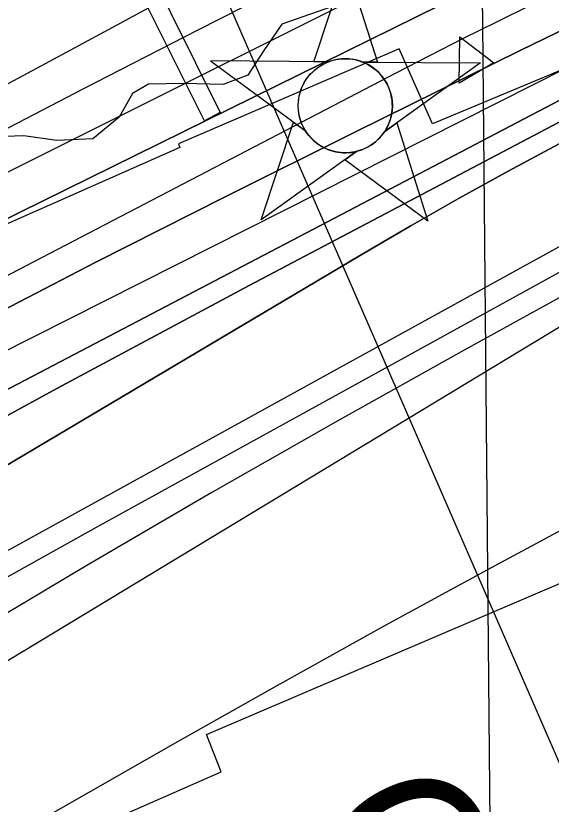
# Model space of a CAD drawing. Extents: x 3598634 to 3636690, y 517270 to 542944.
# Drawn here: x 3612981 to 3613328, y 535949 to 536461 of the extents above; entities that cross this region are included whole.
import ezdxf

# ---------------------------------------------------------------- set-up
doc = ezdxf.new("R2010")
doc.units = 0
for name, color, linetype in [('V-CHAN-DOCK', 7, 'Continuous'), ('V-CHAN-NAID', 7, 'Continuous'), ('V-GRID-MAJR', 7, 'Continuous'), ('V-RIVR-EDGE', 7, 'Continuous'), ('V-RIVR-RANG', 7, 'Continuous'), ('V-RRAP-RVMT', 7, 'Continuous'), ('V-TOPO-DPTH', 7, 'Continuous'), ('V-TOPO-MAJR', 7, 'Continuous'), ('V-TOPO-MINR', 7, 'Continuous'), ('V-TOPO-WATR', 7, 'Continuous')]:
    doc.layers.add(name, color=color, linetype=linetype)

msp = doc.modelspace()

# ---------------------------------------------------------------- linework, layer by layer
at = {"layer": 'V-CHAN-DOCK'}
for points in [[(3613065.289, 536496.059), (3613113.597, 536398.632), (3613103.382, 536393.117), (3613055.076, 536489.86), (3613065.289, 536496.059)], [(3613268.549, 536417.59), (3613269.079, 536447.647), (3613291.024, 536430.681), (3613268.549, 536417.59)]]:
    msp.add_lwpolyline(points, dxfattribs=at)
at = {"layer": 'V-CHAN-NAID'}
for points in [[(3613183.824, 536431.465), (3613174.237, 536431.533), (3613195.363, 536495.017), (3613215.5870000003, 536431.24), (3613206, 536431.308), (3613204.423, 536431.886), (3613202.328, 536432.506), (3613200.288, 536432.957), (3613198.252, 536433.265), (3613197.085, 536433.379), (3613195.551, 536433.46), (3613193.829, 536433.458), (3613192.4590000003, 536433.388), (3613190.5530000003, 536433.187), (3613189.187, 536432.968), (3613187.403, 536432.584), (3613185.873, 536432.164), (3613184.841, 536431.833)], [(3613183.824, 536431.465), (3613107.333, 536432.007), (3613168.898, 536386.608), (3613167.785, 536388.517), (3613166.975, 536390.145), (3613166.15, 536392.113), (3613165.454, 536394.167), (3613165.089, 536395.49), (3613164.728, 536397.116), (3613164.484, 536398.561), (3613164.296, 536400.159), (3613164.187, 536401.895), (3613164.1750000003, 536403.476), (3613164.282, 536405.55), (3613164.465, 536407.1680000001), (3613164.857, 536409.371), (3613165.338, 536411.294), (3613165.941, 536413.181), (3613166.596, 536414.86), (3613167.323, 536416.448), (3613168.137, 536417.983), (3613169.198, 536419.72), (3613170.2290000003, 536421.1900000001), (3613171.2290000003, 536422.459), (3613172.231, 536423.605), (3613173.54, 536424.942), (3613174.591, 536425.907), (3613176.308, 536427.304), (3613177.52, 536428.174), (3613179.207, 536429.2440000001), (3613180.938, 536430.189), (3613182.384, 536430.873)], [(3613206, 536431.308), (3613282.492, 536430.765), (3613220.289, 536386.243), (3613221.2, 536387.732), (3613222.1780000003, 536389.579), (3613222.893, 536391.164), (3613223.632, 536393.1190000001), (3613224.177, 536394.904), (3613224.575, 536396.5430000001), (3613224.936, 536398.553), (3613225.122, 536400.126), (3613225.2460000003, 536402.332), (3613225.216, 536404.394), (3613225.028, 536406.6140000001), (3613224.762, 536408.372), (3613224.271, 536410.604), (3613223.631, 536412.7440000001), (3613222.881, 536414.726), (3613222.233, 536416.169), (3613221.2260000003, 536418.085), (3613220.164, 536419.807), (3613218.95, 536421.509), (3613217.6890000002, 536423.0480000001), (3613216.417, 536424.414), (3613214.785, 536425.946), (3613213.042, 536427.358), (3613211.359, 536428.535), (3613209.472, 536429.667), (3613208, 536430.428)], [(3613202.258, 536373.337), (3613140.055, 536328.8150000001), (3613161.181, 536392.2980000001), (3613168.898, 536386.608), (3613169.5330000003, 536385.644), (3613170.916, 536383.785), (3613172.129, 536382.3690000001), (3613173.595, 536380.866), (3613174.984, 536379.615), (3613176.438, 536378.459), (3613177.841, 536377.4720000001), (3613179.519, 536376.436), (3613181.233, 536375.525), (3613183.024, 536374.714), (3613184.47, 536374.158), (3613186.098, 536373.629), (3613188.324, 536373.0650000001), (3613189.856, 536372.778), (3613191.881, 536372.5210000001), (3613193.418, 536372.417), (3613195.279, 536372.395), (3613196.968, 536372.473), (3613198.6780000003, 536372.649), (3613200.58, 536372.96)], [(3613220.289, 536386.243), (3613228.085, 536391.824), (3613248.309, 536328.047), (3613194.461, 536367.757), (3613202.258, 536373.337), (3613203.924, 536373.813), (3613205.536, 536374.373), (3613207.694, 536375.287), (3613209.429, 536376.171), (3613211.295, 536377.285), (3613213.034, 536378.497), (3613214.586, 536379.742), (3613215.873, 536380.91), (3613217.257, 536382.33), (3613218.461, 536383.732), (3613219.58, 536385.204)]]:
    msp.add_lwpolyline(points, close=True, dxfattribs=at)
msp.add_circle((3613194.71014429, 536402.9310913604), 30.540600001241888, dxfattribs=at)
at = {"layer": 'V-GRID-MAJR'}
msp.add_spline([(3613409.2970000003, 522775.228), (3613353.788, 528832.875), (3613298.25, 534893.607), (3613242.713, 540954.353), (3613242.685, 540957.422)], degree=3, dxfattribs=at)
at = {"layer": 'V-RIVR-EDGE'}
msp.add_lwpolyline([(3613222.2317624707, 536480.222665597), (3613153.546147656, 536455.8834229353), (3613141.8619821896, 536438.7559568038), (3613131.4062935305, 536422.8509071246), (3613115.460336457, 536416.7630662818), (3613089.72747232, 536417.4394233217), (3613067.055194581, 536416.8827582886), (3613056.6237473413, 536410.7812816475), (3613048.0077437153, 536395.4844100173), (3613030.816643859, 536381.4341962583), (3613007.530127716, 536380.2663229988), (3612986.092387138, 536383.3829676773), (3612967.7091726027, 536382.8156970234)], dxfattribs=at)
at = {"layer": 'V-RIVR-RANG'}
msp.add_line((3612941.8882, 536876.2374000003), (3613372.6875, 535885.8779000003), dxfattribs=at)
at = {"layer": 'V-RRAP-RVMT'}
for p, q in [((3613390.0920000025, 536449.3260000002), (3613251.3820000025, 536391.0810000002)), ((3613229.7300000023, 536439.773), (3613086.374000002, 536378.275)), ((3613251.3820000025, 536391.0810000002), (3613229.7300000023, 536439.773)), ((3613087.419000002, 536375.777), (3612820.3790000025, 536257.8310000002)), ((3613086.374000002, 536378.2750000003), (3613087.419000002, 536375.777)), ((3613104.5900000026, 535994.5010000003), (3613375.0950000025, 536110.325)), ((3613114.0930000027, 535970.3340000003), (3613104.5900000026, 535994.5010000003)), ((3612982.572000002, 535912.4830000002), (3613114.0930000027, 535970.3340000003))]:
    msp.add_line(p, q, dxfattribs=at)
at = {"layer": 'V-TOPO-DPTH'}
for points in [[(3614421.751304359, 537101.1651637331), (3614400.572095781, 537092.5947192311), (3614379.6896864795, 537083.2275725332), (3613781.915473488, 536794.760598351), (3613704.837772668, 536757.2863418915), (3613627.9086109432, 536719.5118086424), (3613551.2022578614, 536681.286860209), (3613474.6444438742, 536642.7616349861), (3613389.0330178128, 536599.3654604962), (3613355.393928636, 536582.3099457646), (3613321.7569709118, 536565.2502293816), (3613288.1232103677, 536548.184210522), (3613254.491581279, 536531.1139900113), (3613172.888846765, 536489.6857248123), (3613098.5352618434, 536451.7474880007), (3613024.285423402, 536413.6082822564), (3612950.1912046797, 536375.1676231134), (3612876.200732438, 536336.5259950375), (3612348.28109577, 536059.4523645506)], [(3614409.371169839, 536993.0576421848), (3614193.8134606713, 536904.8828262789), (3614064.2444123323, 536850.4188979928), (3613935.412036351, 536794.3071216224), (3613807.6846689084, 536735.7235731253), (3613680.6939738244, 536675.4921765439), (3613363.3746811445, 536521.2257722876), (3613355.451484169, 536517.3653060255), (3613347.532803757, 536513.4956177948), (3613339.620898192, 536509.6120966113), (3613331.713509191, 536505.7193534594), (3612558.528346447, 536124.246882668), (3612518.621488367, 536104.4307412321)], [(3612518.621488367, 536104.4307412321), (3612558.528346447, 536124.246882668), (3613331.713509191, 536505.7193534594), (3613339.620898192, 536509.6120966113), (3613347.532803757, 536513.4956177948), (3613355.451484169, 536517.3653060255), (3613363.3746811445, 536521.2257722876), (3613680.6939738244, 536675.4921765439), (3613807.6846689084, 536735.7235731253), (3613935.412036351, 536794.3071216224), (3614064.2444123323, 536850.4188979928), (3614193.8134606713, 536904.8828262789), (3614409.371169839, 536993.0576421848)], [(3614435.5183433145, 536902.1257238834), (3613737.721486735, 536630.2096181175), (3613675.5428539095, 536605.3147953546), (3613613.687762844, 536579.6598517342), (3613552.3179844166, 536552.8647268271), (3613491.2717477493, 536525.3094810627), (3613431.3407393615, 536497.5872287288), (3613400.5579725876, 536483.2072305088), (3613369.848685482, 536468.6734711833), (3613339.249617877, 536453.9090701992), (3613308.7240299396, 536438.9909081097), (3613200.964397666, 536385.8245418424), (3613116.804635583, 536343.8356967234), (3613032.8988603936, 536301.350723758), (3612949.374065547, 536258.1215590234), (3612866.103257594, 536214.3962664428), (3612390.3860399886, 535961.8944864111)], [(3612390.3860399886, 535961.8944864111), (3612866.103257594, 536214.3962664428), (3612949.374065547, 536258.1215590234), (3613032.8988603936, 536301.350723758), (3613116.804635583, 536343.8356967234), (3613200.964397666, 536385.8245418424), (3613308.7240299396, 536438.9909081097), (3613339.249617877, 536453.9090701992), (3613369.848685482, 536468.6734711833), (3613400.5579725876, 536483.2072305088), (3613431.3407393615, 536497.5872287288), (3613491.2717477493, 536525.3094810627), (3613552.3179844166, 536552.8647268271), (3613613.687762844, 536579.6598517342), (3613675.5428539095, 536605.3147953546), (3613737.721486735, 536630.2096181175), (3614435.5183433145, 536902.1257238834)], [(3612433.9298448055, 535934.9604887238), (3613361.1031640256, 536420.8065380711), (3613374.0963076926, 536427.433511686), (3613387.1818776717, 536433.8671428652), (3613400.4060871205, 536440.0107603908), (3613413.7227228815, 536445.9610354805), (3613858.7083165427, 536638.9374030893), (3613963.7153457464, 536683.5863695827), (3614069.1312106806, 536727.2274555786), (3614175.1603292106, 536769.3567208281), (3614281.5982834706, 536810.4781055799), (3614475.102194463, 536883.6508813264)], [(3614475.102194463, 536883.6508813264), (3614281.5982834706, 536810.4781055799), (3614175.1603292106, 536769.3567208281), (3614069.1312106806, 536727.2274555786), (3613963.7153457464, 536683.5863695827), (3613858.7083165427, 536638.9374030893), (3613413.7227228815, 536445.9610354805), (3613400.4060871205, 536440.0107603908), (3613387.1818776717, 536433.8671428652), (3613374.0963076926, 536427.433511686), (3613361.1031640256, 536420.8065380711), (3612433.9298448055, 535934.9604887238)], [(3612442.8209573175, 535897.5147096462), (3612636.8278817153, 536010.8840694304), (3612759.6554305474, 536081.5889380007), (3612883.0812656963, 536151.2169084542), (3613007.404530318, 536219.229531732), (3613132.3260812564, 536286.1652568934), (3613377.478312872, 536415.4729403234), (3613385.0081892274, 536419.2937331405), (3613392.6126240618, 536422.953108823), (3613400.328896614, 536426.3703588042), (3613408.1197276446, 536429.6261916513), (3614210.8801271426, 536750.2943470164), (3614248.4332290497, 536765.1629755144), (3614286.0455144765, 536779.8789723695), (3614323.7465751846, 536794.3660217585), (3614361.5068194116, 536808.7004395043), (3614403.150990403, 536824.3645865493), (3614420.156648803, 536830.6886073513)], [(3614420.156648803, 536830.6886073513), (3614403.150990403, 536824.3645865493), (3614361.5068194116, 536808.7004395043), (3614323.7465751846, 536794.3660217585), (3614286.0455144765, 536779.8789723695), (3614248.4332290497, 536765.1629755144), (3614210.8801271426, 536750.2943470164), (3613408.1197276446, 536429.6261916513), (3613400.328896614, 536426.3703588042), (3613392.6126240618, 536422.953108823), (3613385.0081892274, 536419.2937331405), (3613377.478312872, 536415.4729403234), (3613132.3260812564, 536286.1652568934), (3613007.404530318, 536219.229531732), (3612883.0812656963, 536151.2169084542), (3612759.6554305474, 536081.5889380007), (3612636.8278817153, 536010.8840694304), (3612442.8209573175, 535897.5147096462)], [(3612478.8942459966, 535874.5226818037), (3613205.081820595, 536306.0786270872), (3613236.766715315, 536324.5967327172), (3613268.6264464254, 536342.8036491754), (3613300.748432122, 536360.5437818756), (3613333.045254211, 536377.9727254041), (3613393.82148237, 536410.2002240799), (3613395.8770863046, 536411.2479993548), (3613397.953578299, 536412.2506679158), (3613402.1901145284, 536414.0755781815), (3613518.2960958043, 536460.4217752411), (3613578.565779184, 536484.2642413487), (3613638.9318228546, 536507.8578998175), (3613699.442406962, 536531.078346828), (3613760.0493513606, 536554.0499861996), (3614103.380893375, 536682.9708087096), (3614172.0751691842, 536708.4791620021), (3614240.8909833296, 536733.6514495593), (3614309.889104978, 536758.3196385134), (3614379.008764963, 536782.6517617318), (3614463.6192906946, 536812.0897155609)], [(3614463.6192906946, 536812.0897155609), (3614379.008764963, 536782.6517617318), (3614309.889104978, 536758.3196385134), (3614240.8909833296, 536733.6514495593), (3614172.0751691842, 536708.4791620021), (3614103.380893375, 536682.9708087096), (3613760.0493513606, 536554.0499861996), (3613699.442406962, 536531.078346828), (3613638.9318228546, 536507.8578998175), (3613578.565779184, 536484.2642413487), (3613518.2960958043, 536460.4217752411), (3613402.1901145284, 536414.0755781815), (3613397.953578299, 536412.2506679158), (3613395.8770863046, 536411.2479993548), (3613393.82148237, 536410.2002240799), (3613333.045254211, 536377.9727254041), (3613300.748432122, 536360.5437818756), (3613268.6264464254, 536342.8036491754), (3613236.766715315, 536324.5967327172), (3613205.081820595, 536306.0786270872), (3612478.8942459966, 535874.5226818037)]]:
    msp.add_lwpolyline(points, dxfattribs=at)
at = {"layer": 'V-TOPO-MAJR'}
msp.add_lwpolyline([(3614502.9449946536, 536793.8759842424), (3614287.5613690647, 536718.0412121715), (3614167.6849771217, 536674.342209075), (3614048.49583389, 536628.8987119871), (3613930.3375637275, 536580.8384739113), (3613812.8665422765, 536531.0337418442), (3613466.7070634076, 536379.7465446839), (3613445.266463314, 536370.022980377), (3613424.0163840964, 536359.912755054), (3613403.052086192, 536349.2225382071), (3613382.2783091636, 536338.1456603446), (3612621.727870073, 535919.0860532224), (3612588.6852943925, 535900.6485025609), (3612555.777228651, 535881.9768126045), (3612523.0709278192, 535862.9539137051)], dxfattribs=at)
at = {"layer": 'V-TOPO-MINR'}
for points in [[(3614421.751304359, 537101.1651637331), (3614400.572095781, 537092.5947192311), (3614379.6896864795, 537083.2275725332), (3613781.915473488, 536794.760598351), (3613704.837772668, 536757.2863418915), (3613627.9086109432, 536719.5118086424), (3613551.2022578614, 536681.286860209), (3613474.6444438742, 536642.7616349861), (3613389.0330178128, 536599.3654604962), (3613355.393928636, 536582.3099457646), (3613321.7569709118, 536565.2502293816), (3613288.1232103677, 536548.184210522), (3613254.491581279, 536531.1139900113), (3613172.888846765, 536489.6857248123), (3613098.5352618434, 536451.7474880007), (3613024.285423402, 536413.6082822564), (3612950.1912046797, 536375.1676231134), (3612876.200732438, 536336.5259950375), (3612348.28109577, 536059.4523645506)], [(3614415.613125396, 537068.6475226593), (3614258.262157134, 536994.2530616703), (3614172.0968182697, 536953.2043009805), (3614086.094694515, 536911.8189028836), (3614000.337393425, 536869.9285486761), (3613914.7433074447, 536827.7015570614), (3613376.302948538, 536560.0962423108), (3613355.4739517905, 536549.7345698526), (3613334.6500923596, 536539.3625927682), (3613313.8339389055, 536528.9751587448), (3613293.0229227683, 536518.5774200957), (3612947.0227840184, 536345.5459959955), (3612840.669803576, 536292.0567319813), (3612734.480959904, 536238.2453892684), (3612628.538321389, 536183.9509285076), (3612522.7598196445, 536129.3343890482)], [(3613854.4007127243, 536989.5735113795), (3613849.663028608, 536982.9179899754), (3613837.591430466, 536969.6739965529), (3613824.40021045, 536957.3333166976), (3613781.9153559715, 536922.1592966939), (3613746.147362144, 536893.5654491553), (3613709.7596506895, 536865.8137112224), (3613672.442362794, 536839.3251376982), (3613634.505357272, 536813.6786737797), (3613377.7101099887, 536646.419567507), (3613341.1027495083, 536623.0852530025), (3613304.200754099, 536600.2374280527), (3613266.856806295, 536578.1193374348), (3613229.218223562, 536556.4877363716), (3613201.786898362, 536541.0791392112), (3613150.130005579, 536512.2567727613), (3613098.3644896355, 536483.6321774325), (3613046.4360389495, 536455.3042387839), (3612994.398965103, 536427.1740712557), (3612323.926611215, 536067.2054422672)], [(3614448.875957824, 536975.1090250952), (3613824.300108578, 536697.8198036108), (3613758.031249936, 536668.3855361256), (3613691.7689647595, 536638.9364845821), (3613625.5165397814, 536609.4652569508), (3613559.2706882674, 536579.9792452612), (3613460.7310958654, 536536.0995388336), (3613443.778101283, 536528.5024228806), (3613426.84927963, 536520.8521504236), (3613409.956717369, 536513.1221432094), (3613393.0883280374, 536505.3389794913), (3613376.2587341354, 536497.472424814), (3613359.4566915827, 536489.5478450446), (3613342.6959760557, 536481.5362276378), (3613325.9628118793, 536473.4665851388), (3613315.221983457, 536468.2523977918), (3613293.186614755, 536457.4376782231), (3613271.2146283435, 536446.497031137), (3613249.3377153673, 536435.367492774), (3613227.5241846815, 536424.1120268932), (3612400.1731660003, 535992.687768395)], [(3614435.5183433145, 536902.1257238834), (3613737.721486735, 536630.2096181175), (3613675.5428539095, 536605.3147953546), (3613613.687762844, 536579.6598517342), (3613552.3179844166, 536552.8647268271), (3613491.2717477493, 536525.3094810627), (3613431.3407393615, 536497.5872287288), (3613400.5579725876, 536483.2072305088), (3613369.848685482, 536468.6734711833), (3613339.249617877, 536453.9090701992), (3613308.7240299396, 536438.9909081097), (3613200.964397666, 536385.8245418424), (3613116.804635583, 536343.8356967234), (3613032.8988603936, 536301.350723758), (3612949.374065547, 536258.1215590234), (3612866.103257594, 536214.3962664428), (3612390.3860399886, 535961.8944864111)], [(3614455.2877555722, 536892.9496955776), (3614050.2017309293, 536737.273378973), (3613937.034132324, 536692.6093837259), (3613824.4308043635, 536646.5991512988), (3613712.6738823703, 536598.5695631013), (3613601.4812310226, 536549.1937377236), (3613420.8133821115, 536467.0122014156), (3613400.4370388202, 536457.5939491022), (3613380.1391529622, 536448.0120729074), (3613359.9589532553, 536438.1847608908), (3613339.8572109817, 536428.1938249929), (3612922.4917402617, 536217.5899848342), (3612828.5864370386, 536169.6784717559), (3612734.9718062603, 536121.2115997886), (3612641.7931841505, 536071.9116894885), (3612548.9052344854, 536022.0564202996), (3612380.7371597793, 535930.8280679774)], [(3614475.102194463, 536883.6508813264), (3614281.5982834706, 536810.4781055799), (3614175.1603292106, 536769.3567208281), (3614069.1312106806, 536727.2274555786), (3613963.7153457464, 536683.5863695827), (3613858.7083165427, 536638.9374030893), (3613413.7227228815, 536445.9610354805), (3613400.4060871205, 536440.0107603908), (3613387.1818776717, 536433.8671428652), (3613374.0963076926, 536427.433511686), (3613361.1031640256, 536420.8065380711), (3612433.9298448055, 535934.9604887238)], [(3614420.156648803, 536830.6886073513), (3614403.150990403, 536824.3645865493), (3614361.5068194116, 536808.7004395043), (3614323.7465751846, 536794.3660217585), (3614286.0455144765, 536779.8789723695), (3614248.4332290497, 536765.1629755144), (3614210.8801271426, 536750.2943470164), (3613408.1197276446, 536429.6261916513), (3613400.328896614, 536426.3703588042), (3613392.6126240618, 536422.953108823), (3613385.0081892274, 536419.2937331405), (3613377.478312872, 536415.4729403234), (3613132.3260812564, 536286.1652568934), (3613007.404530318, 536219.229531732), (3612883.0812656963, 536151.2169084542), (3612759.6554305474, 536081.5889380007), (3612636.8278817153, 536010.8840694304), (3612442.8209573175, 535897.5147096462)], [(3614463.6192906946, 536812.0897155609), (3614379.008764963, 536782.6517617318), (3614309.889104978, 536758.3196385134), (3614240.8909833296, 536733.6514495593), (3614172.0751691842, 536708.4791620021), (3614103.380893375, 536682.9708087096), (3613760.0493513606, 536554.0499861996), (3613699.442406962, 536531.078346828), (3613638.9318228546, 536507.8578998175), (3613578.565779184, 536484.2642413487), (3613518.2960958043, 536460.4217752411), (3613402.1901145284, 536414.0755781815), (3613397.953578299, 536412.2506679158), (3613395.8770863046, 536411.2479993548), (3613393.82148237, 536410.2002240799), (3613333.045254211, 536377.9727254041), (3613300.748432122, 536360.5437818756), (3613268.6264464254, 536342.8036491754), (3613236.766715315, 536324.5967327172), (3613205.081820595, 536306.0786270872), (3612478.8942459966, 535874.5226818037)], [(3614534.220064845, 536779.5030995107), (3614076.851108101, 536613.8549269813), (3613967.617602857, 536573.1042883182), (3613858.9359484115, 536530.9697215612), (3613751.082070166, 536486.7592626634), (3613643.780042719, 536441.1648756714), (3613459.8913897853, 536360.937567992), (3613445.048005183, 536354.2148177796), (3613430.3378174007, 536347.2216337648), (3613415.827424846, 536339.8227990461), (3613401.4502291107, 536332.1535305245), (3613035.025139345, 536130.1053973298), (3612934.4189902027, 536073.9061429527), (3612834.234875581, 536016.9736629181), (3612734.6838127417, 535958.9413443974), (3612635.5547844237, 535900.1758002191), (3612490.2652514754, 535812.9606609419)], [(3614568.4305330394, 536605.7390013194), (3613815.442921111, 536338.0083219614), (3613761.874775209, 536318.5316309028), (3613708.4996285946, 536298.5503443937), (3613655.4139809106, 536277.8121647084), (3613602.5213325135, 536256.5693895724), (3613573.1431674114, 536244.5272446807), (3613535.34224198, 536228.3767067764), (3613497.8843882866, 536211.4940314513), (3613460.941142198, 536193.5131499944), (3613424.340967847, 536174.8001311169), (3613358.534479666, 536139.9194615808), (3613289.4696781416, 536102.887564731), (3613220.64588388, 536065.4179849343), (3613152.1836005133, 536027.2918807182), (3613083.962324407, 535988.728093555), (3612521.5740478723, 535667.2654738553)], [(3613734.741586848, 536458.9234056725), (3613674.343914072, 536436.0173050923), (3613614.477312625, 536411.7570835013), (3613554.9647587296, 536386.59411457), (3613453.0623002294, 536342.1487149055), (3613444.8226319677, 536338.417307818), (3613436.657241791, 536334.5351290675), (3613428.60326874, 536330.4267928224), (3613420.623573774, 536326.1676849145), (3613271.891523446, 536244.0975271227), (3613189.8700546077, 536198.2247512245), (3613108.206400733, 536151.7317540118), (3613027.079469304, 536104.3084248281), (3612946.310352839, 536056.26487433), (3612479.7056260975, 535775.0937872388)], [(3612468.8886832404, 535736.04556758), (3613346.1913565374, 536266.8297465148), (3613362.125600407, 536276.3415962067), (3613378.1333143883, 536285.7264064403), (3613394.2512335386, 536294.9206574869), (3613410.4426228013, 536303.9878690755), (3613439.785080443, 536320.1918185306), (3613442.972767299, 536321.8563414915), (3613446.234623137, 536323.3703694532), (3613466.482359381, 536332.2004868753), (3613478.3173177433, 536337.174501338), (3613490.2342735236, 536341.9350112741), (3613502.2742254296, 536346.3752644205), (3613514.396174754, 536350.6020130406), (3613517.1628119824, 536351.5253999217), (3613530.787740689, 536355.8451013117), (3613544.489920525, 536359.8875928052), (3613558.307977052, 536363.5142694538), (3613572.2032847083, 536366.8637362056), (3613716.448999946, 536399.335682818)]]:
    msp.add_lwpolyline(points, dxfattribs=at)
at = {"layer": 'V-TOPO-WATR'}
msp.add_lwpolyline([(3614409.371169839, 536993.0576421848), (3614193.8134606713, 536904.8828262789), (3614064.2444123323, 536850.4188979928), (3613935.412036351, 536794.3071216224), (3613807.6846689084, 536735.7235731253), (3613680.6939738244, 536675.4921765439), (3613363.3746811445, 536521.2257722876), (3613355.451484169, 536517.3653060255), (3613347.532803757, 536513.4956177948), (3613339.620898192, 536509.6120966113), (3613331.713509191, 536505.7193534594), (3612558.528346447, 536124.246882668), (3612518.621488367, 536104.4307412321)], dxfattribs=at)

# ---------------------------------------------------------------- texts
at = {"layer": 'V-CHAN-NAID'}
msp.add_text('CRESCENT LAUNCH AMA (115.1) (2)', height=100.000002, rotation=297.6305150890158, dxfattribs=at).set_placement((3613169.8094374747, 535940.5601588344))

doc.saveas('drawing.dxf')
